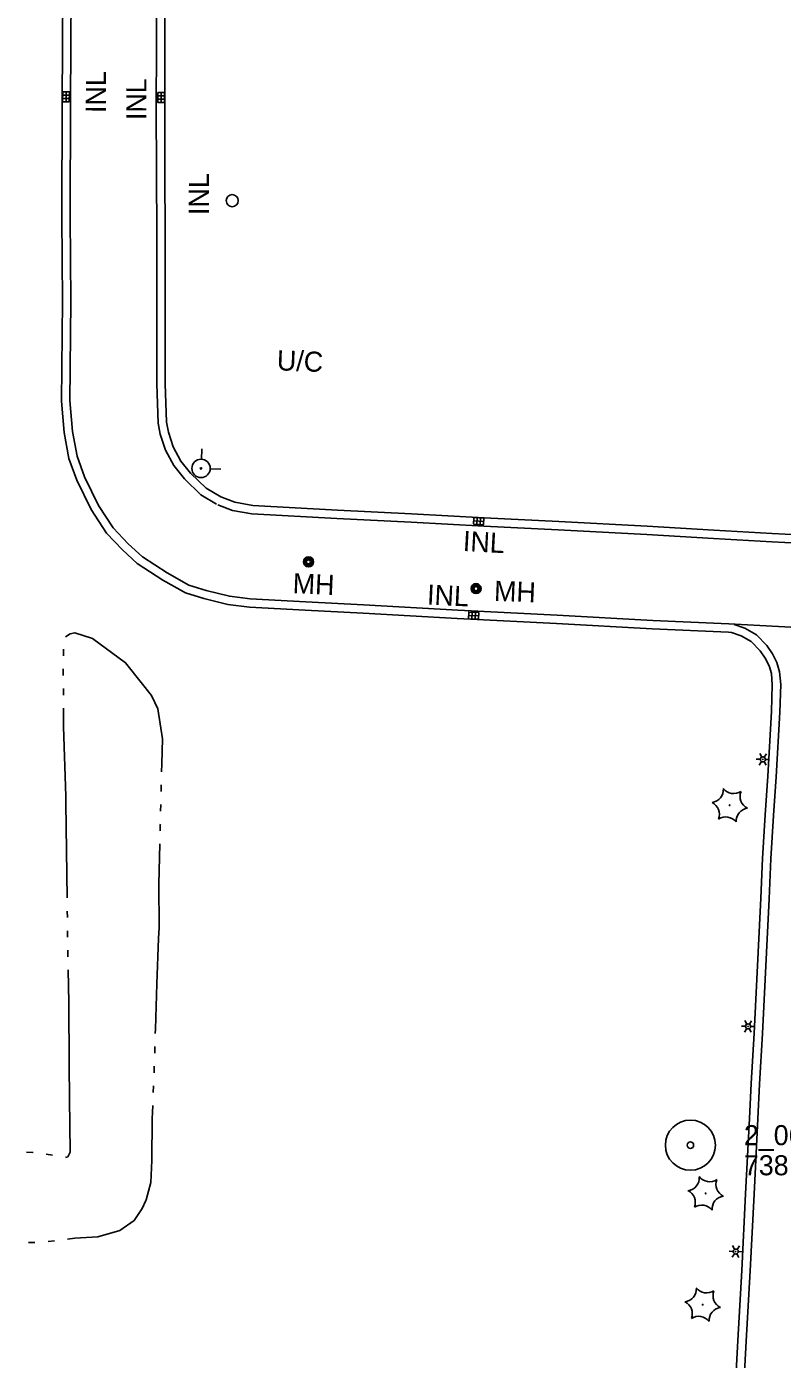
# Model space of a CAD drawing. Extents: x 588843 to 2552415, y 180129 to 269402.
# Drawn here: x 604932 to 605158.1, y 183620.5 to 184019 of the extents above; entities that cross this region are included whole.
import ezdxf

# ---------------------------------------------------------------- set-up
doc = ezdxf.new("R2010")
doc.units = 0
for name, color, linetype in [('E_AREA_Text', 7, 'Continuous'), ('E_DRN', 7, 'Continuous'), ('E_DRN_Text', 7, 'Continuous'), ('E_DTM_SpotElev', 7, 'Continuous'), ('E_DWY', 7, 'Continuous'), ('E_LAND_Vegetation', 7, 'Continuous'), ('E_LTG', 7, 'Continuous'), ('E_MAP_SpotElev', 7, 'Continuous'), ('E_RDWY_C_and_G', 7, 'Continuous'), ('E_UTL_MH', 7, 'Continuous'), ('E_UTL_MH_Text', 7, 'Continuous'), ('E_UTL_WHydrant', 7, 'Continuous'), ('E_WTR_P', 7, 'Continuous')]:
    doc.layers.add(name, color=color, linetype=linetype)

# ---------------------------------------------------------------- blocks, each defined once
blk = doc.blocks.new('PP')
at = {"layer": 'E_MAP_SpotElev'}
for radius in [24.6, 3.15]:
    blk.add_circle((0, 0), radius, dxfattribs=at)
blk = doc.blocks.new('INLO_2')
at = {"layer": 'E_DRN'}
for p, q in [((6.6, -13.1), (6.6, 0)), ((13.1, -13.1), (13.1, 0)), ((19.7, -6.6), (0, -6.6))]:
    blk.add_line(p, q, dxfattribs=at)
blk.add_lwpolyline([(0, -13.1), (19.7, -13.1), (19.7, 0), (0, 0)], close=True, dxfattribs=at)
blk = doc.blocks.new('INLT_67')
at = {"layer": 'E_DRN_Text'}
blk.add_text('INL', height=39.37, dxfattribs=at).set_placement((-36.2, -19.7))
blk = doc.blocks.new('INLT_68')
at = {"layer": 'E_DRN_Text'}
blk.add_text('INL', height=39.37, dxfattribs=at).set_placement((-36.2, -19.7))
blk = doc.blocks.new('INLT_69')
at = {"layer": 'E_DRN_Text'}
blk.add_text('INL', height=39.37, dxfattribs=at).set_placement((-36.2, -19.7))
blk = doc.blocks.new('INLT_32_1')
at = {"layer": 'E_DRN_Text'}
blk.add_text('INL', height=39.37, dxfattribs=at).set_placement((-36.2, -19.7))
blk = doc.blocks.new('LPOL_3')
at = {"layer": 'E_LTG'}
for p, q in [((-13.1, 0), (-4.9, 0)), ((-2.5, 4.3), (-6.6, 11.4)), ((2.5, 4.3), (6.6, 11.4)), ((4.9, 0), (13.1, 0)), ((-6.6, -11.4), (-2.5, -4.3)), ((6.6, -11.4), (2.5, -4.3))]:
    blk.add_line(p, q, dxfattribs=at)
for radius in [4.92, 4.92, 4.92, 0.41]:
    blk.add_circle((0, 0), radius, dxfattribs=at)
blk = doc.blocks.new('CTRE_3')
at = {"layer": 'E_LAND_Vegetation'}
blk.add_circle((0, 0), 0.733, dxfattribs=at)
for centre, start, end in [((-39.3, 29.4), 280.2067, 5.9716), ((5.9, 49), 220.2113, 305.9762), ((45.4, 19.3), 160.2113, 245.9762), ((-45.4, -19.3), 340.2113, 65.9762), ((-5.9, -49), 40.2113, 125.9762), ((39.5, -29.6), 100.2511, 185.9272)]:
    blk.add_arc(centre, 25.8, start, end, dxfattribs=at)
blk = doc.blocks.new('HYD_2')
at = {"layer": 'E_UTL_WHydrant'}
for p, q in [((-12.6, 12.6), (-27.3, 27.3)), ((12.6, 12.6), (27.3, 27.3))]:
    blk.add_line(p, q, dxfattribs=at)
for radius in [18, 1.38]:
    blk.add_circle((0, 0), radius, dxfattribs=at)
blk = doc.blocks.new('MHO_2')
at = {"layer": 'E_UTL_MH'}
for centre, radius in [((0.3, -0.4), 9.84), ((0.3, -0.4), 7.98), ((0.2, -0.5), 6.35), ((0.1, -0.5), 3.97)]:
    blk.add_circle(centre, radius, dxfattribs=at)
blk = doc.blocks.new('MHT_2')
at = {"layer": 'E_UTL_MH_Text'}
blk.add_text('MH', height=39.37, dxfattribs=at).set_placement((-32.2, -19.7))
blk = doc.blocks.new('UCA_2')
at = {"layer": 'E_AREA_Text'}
blk.add_text('U/C', height=39.37, dxfattribs=at).set_placement((-50.3, -19.7))

msp = doc.modelspace()

# ---------------------------------------------------------------- linework, layer by layer
at = {"layer": 'E_DRN'}
msp.add_circle((604993.5, 183966.96), 1.81, dxfattribs=at)
at = {"layer": 'E_DWY'}
for points in [[(605143.65, 183840.21), (605146.82, 183839.1), (605150.32, 183837.09), (605153.41, 183833.93), (605155.14, 183831.42), (605156.43, 183828.82), (605157.27, 183826.01), (605157.58, 183822.27), (605157.33, 183814.04), (605156.18, 183794.66), (605155.41, 183783.1), (605154.64, 183770.11), (605154.12, 183758.22), (605153.3, 183742.13), (605152.1, 183717.86), (605151.26, 183702.78), (605150.79, 183692.35), (605149.6, 183669.88), (605148.45, 183646.94), (605147.24, 183625.94), (605146.47, 183611)], [(605142.83, 183837.85), (605145.78, 183836.81), (605148.78, 183835.1), (605151.47, 183832.33), (605152.98, 183830.14), (605154.09, 183827.9), (605154.8, 183825.54), (605155.07, 183822.2), (605154.83, 183814.16), (605153.69, 183794.82), (605152.91, 183783.26), (605152.15, 183770.24), (605151.62, 183758.34), (605150.81, 183742.25), (605149.61, 183717.99), (605148.76, 183702.91), (605148.29, 183692.47), (605147.1, 183670), (605145.95, 183647.07), (605144.75, 183626.07), (605143.97, 183611.12)]]:
    msp.add_lwpolyline(points, dxfattribs=at)
at = {"layer": 'E_RDWY_C_and_G'}
for points in [[(604942.45, 183906.96), (604942.72, 183936.92), (604942.51, 183962), (604942.65, 183996.37), (604942.76, 184029.86), (604942.94, 184044.64), (604943.15, 184052.66), (604943.92, 184059.98), (604945.33, 184066.09), (604947.82, 184074.91), (604952.09, 184084.05), (604957.32, 184092.76), (604961.86, 184098.86), (604967.16, 184104.04), (604974.01, 184109.06), (604981.43, 184113.48)], [(604944.95, 183906.94), (604945.22, 183936.92), (604945.01, 183962), (604945.15, 183996.36), (604945.26, 184029.84), (604945.44, 184044.59), (604945.64, 184052.5), (604946.39, 184059.57), (604947.75, 184065.47), (604950.17, 184074.04), (604954.3, 184082.88), (604959.4, 184091.37), (604963.75, 184097.21), (604968.78, 184102.13), (604975.39, 184106.98), (604982.7, 184111.33)], [(604970.93, 183924.58), (604970.89, 183939.87), (604970.9, 183957.99), (604970.84, 183974.06), (604970.78, 183996.28), (604970.8, 184011.45), (604970.73, 184032.01)], [(604973.43, 183924.59), (604973.39, 183939.87), (604973.4, 183957.99), (604973.34, 183974.07), (604973.28, 183996.28), (604973.3, 184011.45), (604973.23, 184032.01)], [(604988.75, 183876.2), (604984.14, 183879.01), (604979.16, 183883.76), (604976.04, 183887.71), (604973.56, 183892.38), (604971.96, 183897.11), (604971.32, 183900.44), (604970.96, 183912.16), (604970.93, 183924.58)], [(604990.05, 183878.34), (604985.67, 183881.01), (604981.01, 183885.45), (604978.14, 183889.08), (604975.86, 183893.37), (604974.38, 183897.74), (604973.82, 183900.72), (604973.46, 183912.21), (604973.43, 183924.59)], [(605142.83, 183837.85), (605141.94, 183837.89), (605119.15, 183838.87), (605090.52, 183840.55), (605060.81, 183841.99), (605032.66, 183843.56), (605015.36, 183844.52), (604998.65, 183845.36), (604992.22, 183846.19), (604985.04, 183847.94), (604979.52, 183849.71), (604972.71, 183853.5), (604965.07, 183858.5), (604960.63, 183862.58), (604955.92, 183867.56), (604951.29, 183874.6), (604947.03, 183883.38), (604944.63, 183889.84), (604943.17, 183897.63), (604942.45, 183906.96)], [(605201.49, 183837.23), (605142.06, 183840.39), (605119.28, 183841.36), (605090.66, 183843.05), (605060.94, 183844.49), (605032.8, 183846.06), (605015.5, 183847.01), (604998.87, 183847.85), (604992.67, 183848.65), (604985.72, 183850.34), (604980.52, 183852.02), (604974.01, 183855.64), (604966.61, 183860.48), (604962.38, 183864.36), (604957.89, 183869.12), (604953.47, 183875.83), (604949.33, 183884.36), (604947.05, 183890.51), (604945.65, 183897.96), (604944.94, 183907.15)], [(605155.05, 183867.46), (605137.59, 183868.41), (605117.64, 183869.58), (605091.17, 183871.05), (605068.88, 183872.13), (605047.12, 183873.31), (605024.95, 183874.44), (604999.67, 183875.81), (604994.25, 183876.76), (604990.05, 183878.34)], [(605154.91, 183864.96), (605137.45, 183865.92), (605117.49, 183867.08), (605091.04, 183868.55), (605068.76, 183869.63), (605046.99, 183870.81), (605024.82, 183871.95), (604999.39, 183873.32), (604993.59, 183874.34), (604989.17, 183876)], [(605262.71, 183865.09), (605257.03, 183863.71), (605248.47, 183862.68), (605234.46, 183863.22), (605218.65, 183864.22), (605203.35, 183864.98), (605182.26, 183866.02), (605155.05, 183867.46)], [(605263.3, 183862.66), (605257.48, 183861.25), (605248.58, 183860.17), (605234.34, 183860.72), (605218.51, 183861.73), (605203.22, 183862.48), (605182.13, 183863.52), (605154.91, 183864.96)]]:
    msp.add_lwpolyline(points, dxfattribs=at)
at = {"layer": 'E_WTR_P'}
for points in [[(604966.23, 183822.91), (604961.59, 183828.77), (604951.69, 183836.01), (604946.36, 183837.68), (604944.98, 183837.44), (604943.59, 183836.53)], [(604943.04, 183832.8), (604942.97, 183830.84)], [(604942.94, 183826.93), (604942.95, 183824.97)], [(604972.33, 183796.16), (604972.38, 183798.58), (604972.67, 183806.02), (604971.25, 183814.98), (604969.35, 183818.97), (604966.23, 183822.91)], [(604942.97, 183821.06), (604942.98, 183819.1)], [(604943, 183815.18), (604943.03, 183809.6), (604943.71, 183788.91), (604943.73, 183786.81)], [(604972.2, 183790.29), (604972.24, 183792.25)], [(604943.73, 183786.81), (604944.07, 183758.44)], [(604972.07, 183784.42), (604972.11, 183786.38)], [(604971.93, 183778.55), (604971.97, 183780.28), (604971.98, 183780.51)], [(604971.45, 183746.27), (604971.58, 183749.65), (604971.49, 183762.58), (604971.82, 183774.64)], [(604944.13, 183754.52), (604944.16, 183752.56)], [(604944.22, 183748.65), (604944.25, 183746.69)], [(604944.32, 183742.78), (604944.35, 183740.82)], [(604970.47, 183717.9), (604970.51, 183719.23), (604970.93, 183732.73), (604971.45, 183746.27)], [(604944.41, 183736.91), (604944.57, 183727.18), (604944.74, 183708.53)], [(604970.29, 183712.03), (604970.35, 183713.99)], [(604944.74, 183708.53), (604944.84, 183698.47), (604945, 183682.41), (604944.27, 183681.06), (604943.57, 183680.86)], [(604970.1, 183706.17), (604970.16, 183708.12)], [(604969.88, 183700.3), (604969.96, 183702.25)], [(604967.74, 183668.2), (604969.14, 183673.35), (604969.39, 183679.9), (604969.58, 183692.43), (604969.73, 183696.39)], [(604933.93, 183682.33), (604933.84, 183682.34), (604931.98, 183682.43)], [(604939.75, 183681.57), (604937.81, 183681.82)], [(604944.19, 183656.41), (604946.37, 183656.69), (604953.24, 183657.12), (604959.87, 183659.01), (604964.1, 183661.99), (604966.59, 183665.61), (604967.66, 183667.92), (604967.74, 183668.2)], [(604932.51, 183655.37), (604934.47, 183655.39)], [(604938.37, 183655.66), (604940.31, 183655.91)]]:
    msp.add_lwpolyline(points, dxfattribs=at)

# ---------------------------------------------------------------- block references
at = {"layer": 'E_AREA_Text', "xscale": 0.1524003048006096, "yscale": 0.1524003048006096, "rotation": -2.1991875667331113}
msp.add_blockref('UCA_2', (605014.54, 183918.95), dxfattribs=at)
at = {"layer": 'E_DRN'}
for p, xscale, yscale, rotation in [((604942.75, 183996.51), 0.15240030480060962, 0.1524003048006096, 89.81682997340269), ((604973.19, 183999.31), 0.15240030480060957, 0.15240030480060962, -90.05500393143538), ((605065.79, 183872.2), 0.15240030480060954, 0.15240030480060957, -3.089890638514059), ((605067.17, 183841.78), 0.15240030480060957, 0.15240030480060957, 177.23787168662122)]:
    msp.add_blockref('INLO_2', p, dxfattribs=dict(at, xscale=xscale, yscale=yscale, rotation=rotation))
at = {"layer": 'E_DRN_Text'}
for name, p, xscale, yscale, rotation in [('INLT_68', (604952.69, 183998.69), 0.15240030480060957, 0.15240030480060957, 89.81682997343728), ('INLT_67', (604964.81, 183996.58), 0.15240030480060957, 0.1524003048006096, 89.94499606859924), ('INLT_67', (604983.5, 183968.18), 0.15240030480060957, 0.1524003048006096, 89.94499606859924), ('INLT_69', (605068.07, 183864.91), 0.15240030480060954, 0.15240030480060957, -3.089890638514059), ('INLT_32_1', (605057.33, 183848.94), 0.1524003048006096, 0.15240030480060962, -2.762128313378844)]:
    msp.add_blockref(name, p, dxfattribs=dict(at, xscale=xscale, yscale=yscale, rotation=rotation))
at = {"layer": 'E_LAND_Vegetation', "xscale": 0.1524003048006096, "yscale": 0.1524003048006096, "rotation": -2.1991875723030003}
for p in [(605142.33, 183786.16), (605135.13, 183670.09), (605134.24, 183636.83)]:
    msp.add_blockref('CTRE_3', p, dxfattribs=at)
at = {"layer": 'E_LTG', "xscale": 0.1524003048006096, "yscale": 0.1524003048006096, "rotation": -2.1991875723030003}
for p in [(605152.25, 183799.88), (605147.82, 183720.04), (605144.15, 183652.7)]:
    msp.add_blockref('LPOL_3', p, dxfattribs=at)
at = {"layer": 'E_MAP_SpotElev', "xscale": 0.3048006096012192, "yscale": 0.3048006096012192}
msp.add_blockref('PP', (605130.57, 183684.51), dxfattribs=at)
at = {"layer": 'E_UTL_MH'}
for p, xscale, yscale, rotation in [((605016.28, 183859.01), 0.1524003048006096, 0.1524003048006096, -2.3373058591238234), ((605066.41, 183851.01), 0.15240030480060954, 0.15240030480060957, -2.2250970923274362)]:
    msp.add_blockref('MHO_2', p, dxfattribs=dict(at, xscale=xscale, yscale=yscale, rotation=rotation))
at = {"layer": 'E_UTL_MH_Text'}
for p, xscale, yscale, rotation in [((605016.52, 183852.34), 0.1524003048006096, 0.1524003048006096, -2.3373058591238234), ((605076.76, 183850.12), 0.15240030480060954, 0.15240030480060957, -2.2250970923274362)]:
    msp.add_blockref('MHT_2', p, dxfattribs=dict(at, xscale=xscale, yscale=yscale, rotation=rotation))
at = {"layer": 'E_UTL_WHydrant', "xscale": 0.1524003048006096, "yscale": 0.15240030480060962, "rotation": -47.199187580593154}
msp.add_blockref('HYD_2', (604984.15, 183886.88), dxfattribs=at)

# ---------------------------------------------------------------- texts
at = {"layer": 'E_DTM_SpotElev'}
for s, p in [('2_068_18', (605146.57, 183684.51)), ('738.35', (605146.57, 183675.51))]:
    msp.add_text(s, height=6, dxfattribs=at).set_placement(p)

doc.saveas('drawing.dxf')
